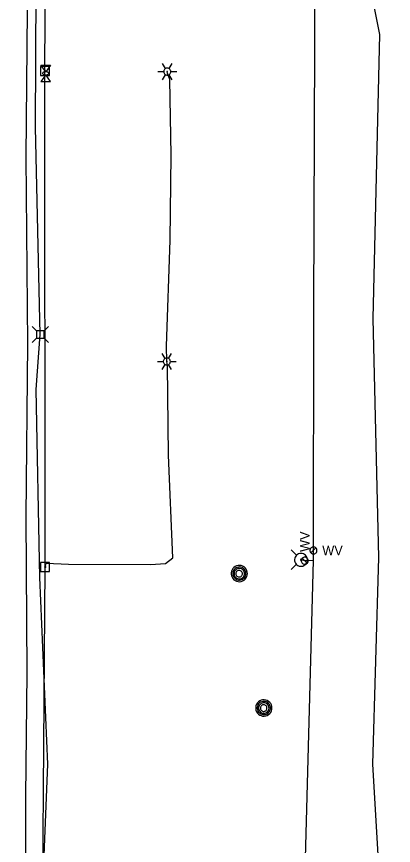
# Model space of a CAD drawing. Extents: x 596028 to 606371, y 330010 to 403088.
# Drawn here: x 602044.5 to 602197.1, y 370728 to 371063.9 of the extents above; entities that cross this region are included whole.
import ezdxf

# ---------------------------------------------------------------- set-up
doc = ezdxf.new("R2010")
doc.units = 0
for name, color, linetype in [('E_LTG', 7, 'Continuous'), ('E_UTL_AG_Bold', 7, 'Continuous'), ('E_UTL_E_Bold', 7, 'Continuous'), ('E_UTL_E_UG', 7, 'Continuous'), ('E_UTL_EPowerPole', 7, 'Continuous'), ('E_UTL_G_UG', 7, 'Continuous'), ('E_UTL_MH', 7, 'Continuous'), ('E_UTL_Overhead', 7, 'Continuous'), ('E_UTL_T_UG', 7, 'Continuous'), ('E_UTL_W', 7, 'Continuous'), ('E_UTL_W_UG', 7, 'Continuous'), ('E_UTL_WHydrant', 7, 'Continuous')]:
    doc.layers.add(name, color=color, linetype=linetype)

msp = doc.modelspace()

# ---------------------------------------------------------------- linework, layer by layer
at = {"layer": 'E_LTG'}
for points in [[(602104.83, 371042.79), (602103.63, 371044.85)], [(602106.25, 371042.79), (602107.45, 371044.85)], [(602101.73, 371041.55), (602104.11, 371041.55)], [(602106.97, 371041.55), (602106.94, 371041.82), (602106.87, 371042.08), (602106.74, 371042.32), (602106.57, 371042.54), (602106.37, 371042.71), (602106.13, 371042.85), (602105.88, 371042.94), (602105.61, 371042.98), (602105.34, 371042.96), (602105.07, 371042.9), (602104.83, 371042.79), (602104.6, 371042.63), (602104.42, 371042.43), (602104.27, 371042.2), (602104.17, 371041.95), (602104.12, 371041.69), (602104.12, 371041.41), (602104.17, 371041.15), (602104.27, 371040.9), (602104.42, 371040.67), (602104.6, 371040.47), (602104.83, 371040.31), (602105.07, 371040.2), (602105.34, 371040.14), (602105.61, 371040.12), (602105.88, 371040.16), (602106.13, 371040.25), (602106.37, 371040.39), (602106.57, 371040.56), (602106.74, 371040.78), (602106.87, 371041.02), (602106.94, 371041.28), (602106.97, 371041.55)], [(602106.97, 371041.55), (602106.94, 371041.82), (602106.87, 371042.08), (602106.74, 371042.32), (602106.57, 371042.54), (602106.37, 371042.71), (602106.13, 371042.85), (602105.88, 371042.94), (602105.61, 371042.98), (602105.34, 371042.96), (602105.07, 371042.9), (602104.83, 371042.79), (602104.6, 371042.63), (602104.42, 371042.43), (602104.27, 371042.2), (602104.17, 371041.95), (602104.12, 371041.69), (602104.12, 371041.41), (602104.17, 371041.15), (602104.27, 371040.9), (602104.42, 371040.67), (602104.6, 371040.47), (602104.83, 371040.31), (602105.07, 371040.2), (602105.34, 371040.14), (602105.61, 371040.12), (602105.88, 371040.16), (602106.13, 371040.25), (602106.37, 371040.39), (602106.57, 371040.56), (602106.74, 371040.78), (602106.87, 371041.02), (602106.94, 371041.28), (602106.97, 371041.55)], [(602106.97, 371041.55), (602106.94, 371041.82), (602106.87, 371042.08), (602106.74, 371042.32), (602106.57, 371042.54), (602106.37, 371042.71), (602106.13, 371042.85), (602105.88, 371042.94), (602105.61, 371042.98), (602105.34, 371042.96), (602105.07, 371042.9), (602104.83, 371042.79), (602104.6, 371042.63), (602104.42, 371042.43), (602104.27, 371042.2), (602104.17, 371041.95), (602104.12, 371041.69), (602104.12, 371041.41), (602104.17, 371041.15), (602104.27, 371040.9), (602104.42, 371040.67), (602104.6, 371040.47), (602104.83, 371040.31), (602105.07, 371040.2), (602105.34, 371040.14), (602105.61, 371040.12), (602105.88, 371040.16), (602106.13, 371040.25), (602106.37, 371040.39), (602106.57, 371040.56), (602106.74, 371040.78), (602106.87, 371041.02), (602106.94, 371041.28), (602106.97, 371041.55)], [(602105.66, 371041.55), (602105.66, 371041.57), (602105.65, 371041.59), (602105.64, 371041.61), (602105.63, 371041.63), (602105.61, 371041.65), (602105.59, 371041.66), (602105.57, 371041.67), (602105.55, 371041.67), (602105.52, 371041.67), (602105.5, 371041.66), (602105.48, 371041.65), (602105.46, 371041.64), (602105.45, 371041.62), (602105.43, 371041.6), (602105.43, 371041.58), (602105.42, 371041.56), (602105.42, 371041.54), (602105.43, 371041.52), (602105.43, 371041.5), (602105.45, 371041.48), (602105.46, 371041.46), (602105.48, 371041.45), (602105.5, 371041.44), (602105.52, 371041.43), (602105.55, 371041.43), (602105.57, 371041.43), (602105.59, 371041.44), (602105.61, 371041.45), (602105.63, 371041.47), (602105.64, 371041.49), (602105.65, 371041.51), (602105.66, 371041.53), (602105.66, 371041.55)], [(602106.97, 371041.55), (602109.35, 371041.55)], [(602103.63, 371038.25), (602104.83, 371040.31)], [(602107.45, 371038.25), (602106.25, 371040.31)], [(602104.64, 370925.34), (602103.45, 370927.4)], [(602106.07, 370925.34), (602107.26, 370927.4)], [(602101.55, 370924.1), (602103.93, 370924.1)], [(602106.78, 370924.1), (602106.76, 370924.37), (602106.68, 370924.63), (602106.56, 370924.87), (602106.39, 370925.09), (602106.18, 370925.27), (602105.95, 370925.4), (602105.69, 370925.49), (602105.42, 370925.53), (602105.15, 370925.52), (602104.89, 370925.45), (602104.64, 370925.34), (602104.42, 370925.18), (602104.23, 370924.99), (602104.09, 370924.76), (602103.98, 370924.5), (602103.93, 370924.24), (602103.93, 370923.97), (602103.98, 370923.7), (602104.09, 370923.45), (602104.23, 370923.22), (602104.42, 370923.02), (602104.64, 370922.86), (602104.89, 370922.75), (602105.15, 370922.69), (602105.42, 370922.67), (602105.69, 370922.71), (602105.95, 370922.8), (602106.18, 370922.94), (602106.39, 370923.12), (602106.56, 370923.33), (602106.68, 370923.57), (602106.76, 370923.83), (602106.78, 370924.1)], [(602106.78, 370924.1), (602106.76, 370924.37), (602106.68, 370924.63), (602106.56, 370924.87), (602106.39, 370925.09), (602106.18, 370925.27), (602105.95, 370925.4), (602105.69, 370925.49), (602105.42, 370925.53), (602105.15, 370925.52), (602104.89, 370925.45), (602104.64, 370925.34), (602104.42, 370925.18), (602104.23, 370924.99), (602104.09, 370924.76), (602103.98, 370924.5), (602103.93, 370924.24), (602103.93, 370923.97), (602103.98, 370923.7), (602104.09, 370923.45), (602104.23, 370923.22), (602104.42, 370923.02), (602104.64, 370922.86), (602104.89, 370922.75), (602105.15, 370922.69), (602105.42, 370922.67), (602105.69, 370922.71), (602105.95, 370922.8), (602106.18, 370922.94), (602106.39, 370923.12), (602106.56, 370923.33), (602106.68, 370923.57), (602106.76, 370923.83), (602106.78, 370924.1)], [(602106.78, 370924.1), (602106.76, 370924.37), (602106.68, 370924.63), (602106.56, 370924.87), (602106.39, 370925.09), (602106.18, 370925.27), (602105.95, 370925.4), (602105.69, 370925.49), (602105.42, 370925.53), (602105.15, 370925.52), (602104.89, 370925.45), (602104.64, 370925.34), (602104.42, 370925.18), (602104.23, 370924.99), (602104.09, 370924.76), (602103.98, 370924.5), (602103.93, 370924.24), (602103.93, 370923.97), (602103.98, 370923.7), (602104.09, 370923.45), (602104.23, 370923.22), (602104.42, 370923.02), (602104.64, 370922.86), (602104.89, 370922.75), (602105.15, 370922.69), (602105.42, 370922.67), (602105.69, 370922.71), (602105.95, 370922.8), (602106.18, 370922.94), (602106.39, 370923.12), (602106.56, 370923.33), (602106.68, 370923.57), (602106.76, 370923.83), (602106.78, 370924.1)], [(602105.47, 370924.1), (602105.47, 370924.12), (602105.47, 370924.15), (602105.46, 370924.17), (602105.44, 370924.18), (602105.42, 370924.2), (602105.41, 370924.21), (602105.38, 370924.22), (602105.36, 370924.22), (602105.34, 370924.22), (602105.32, 370924.21), (602105.3, 370924.21), (602105.28, 370924.19), (602105.26, 370924.18), (602105.25, 370924.16), (602105.24, 370924.14), (602105.24, 370924.11), (602105.24, 370924.09), (602105.24, 370924.07), (602105.25, 370924.05), (602105.26, 370924.03), (602105.28, 370924.01), (602105.3, 370924), (602105.32, 370923.99), (602105.34, 370923.98), (602105.36, 370923.98), (602105.38, 370923.99), (602105.41, 370923.99), (602105.42, 370924.01), (602105.44, 370924.02), (602105.46, 370924.04), (602105.47, 370924.06), (602105.47, 370924.08), (602105.47, 370924.1)], [(602106.78, 370924.1), (602109.17, 370924.1)], [(602103.45, 370920.8), (602104.64, 370922.86)], [(602107.26, 370920.8), (602106.07, 370922.86)]]:
    msp.add_lwpolyline(points, dxfattribs=at)
at = {"layer": 'E_UTL_AG_Bold'}
for points in [[(602052.51, 370936.59), (602050.76, 370938.34)], [(602055.61, 370936.59), (602057.36, 370938.34)], [(602055.61, 370936.59), (602052.51, 370936.59)], [(602052.51, 370936.59), (602052.51, 370933.49)], [(602055.61, 370933.49), (602055.61, 370936.59)], [(602052.51, 370933.49), (602050.76, 370931.74)], [(602052.51, 370933.49), (602055.61, 370933.49)], [(602055.61, 370933.49), (602057.36, 370931.74)]]:
    msp.add_lwpolyline(points, dxfattribs=at)
at = {"layer": 'E_UTL_E_Bold'}
for points in [[(602054.38, 371044.16), (602058.19, 371044.16)], [(602056.28, 371041.5), (602054.38, 371044.16)], [(602057.55, 371040.86), (602057.53, 371040.98), (602057.46, 371041.1), (602057.35, 371041.2), (602057.2, 371041.3), (602057.02, 371041.38), (602056.81, 371041.44), (602056.58, 371041.48), (602056.34, 371041.49), (602056.1, 371041.49), (602055.87, 371041.46), (602055.65, 371041.41), (602055.45, 371041.34), (602055.28, 371041.25), (602055.15, 371041.15), (602055.06, 371041.04), (602055.02, 371040.92), (602055.02, 371040.8), (602055.06, 371040.68), (602055.15, 371040.57), (602055.28, 371040.47), (602055.45, 371040.38), (602055.65, 371040.31), (602055.87, 371040.26), (602056.1, 371040.23), (602056.34, 371040.23), (602056.58, 371040.24), (602056.81, 371040.28), (602057.02, 371040.34), (602057.2, 371040.42), (602057.35, 371040.52), (602057.46, 371040.62), (602057.53, 371040.74), (602057.55, 371040.86)], [(602058.19, 371044.16), (602056.28, 371041.5)], [(602056.28, 371040.22), (602054.38, 371037.56)], [(602058.19, 371037.56), (602056.28, 371040.22)], [(602054.38, 371037.56), (602058.19, 371037.56)]]:
    msp.add_lwpolyline(points, dxfattribs=at)
at = {"layer": 'E_UTL_E_UG'}
for points in [[(602185.65, 370367.59), (602194.1, 370451.75), (602190.38, 370615.62), (602192.58, 370696.59), (602188.82, 370761), (602191.18, 370844.61), (602188.97, 370941.54), (602191.64, 371056.58), (602187.62, 371077.17), (602186.37, 371110.53), (602183.81, 371145.78), (602190.12, 371169.84), (602194.22, 371206.55), (602192.63, 371229.3), (602187.79, 371262.92), (602189.77, 371334.48), (602192.75, 371413.19), (602189.91, 371434.55), (602185.4, 371490.73)], [(602056.08, 370840.85), (602056.54, 370842.43), (602065.5, 370841.92), (602098.68, 370841.9), (602104.76, 370842.29), (602107.78, 370844.6), (602106.04, 370886.17), (602105.6, 370922.54), (602105.36, 370924.1), (602105.21, 370930.3), (602106.73, 370973.25), (602107.05, 371007.75), (602106.51, 371038.4), (602105.58, 371040.96), (602105.54, 371041.55)]]:
    msp.add_lwpolyline(points, dxfattribs=at)
at = {"layer": 'E_UTL_EPowerPole'}
for points in [[(602055.96, 371043.68), (602055.96, 371046.59)], [(602057.81, 371043.68), (602054.12, 371043.68)], [(602054.12, 371043.68), (602054.12, 371039.99)], [(602056.23, 371041.84), (602056.23, 371041.88), (602056.22, 371041.92), (602056.2, 371041.96), (602056.17, 371042), (602056.13, 371042.03), (602056.1, 371042.05), (602056.05, 371042.07), (602056.01, 371042.07), (602055.96, 371042.07), (602055.92, 371042.06), (602055.88, 371042.04), (602055.84, 371042.02), (602055.81, 371041.98), (602055.78, 371041.95), (602055.77, 371041.9), (602055.76, 371041.86), (602055.76, 371041.81), (602055.77, 371041.77), (602055.78, 371041.73), (602055.81, 371041.69), (602055.84, 371041.66), (602055.88, 371041.63), (602055.92, 371041.61), (602055.96, 371041.6), (602056.01, 371041.6), (602056.05, 371041.6), (602056.1, 371041.62), (602056.13, 371041.64), (602056.17, 371041.67), (602056.2, 371041.71), (602056.22, 371041.75), (602056.23, 371041.79), (602056.23, 371041.84)], [(602057.81, 371039.99), (602057.81, 371043.68)], [(602054.12, 371039.99), (602057.81, 371039.99)], [(602056.05, 370842.69), (602056.05, 370845.6)], [(602057.89, 370842.69), (602054.2, 370842.69)], [(602054.2, 370842.69), (602054.2, 370839)], [(602056.32, 370840.85), (602056.31, 370840.89), (602056.3, 370840.94), (602056.28, 370840.98), (602056.25, 370841.01), (602056.22, 370841.04), (602056.18, 370841.07), (602056.14, 370841.08), (602056.09, 370841.09), (602056.05, 370841.09), (602056, 370841.07), (602055.96, 370841.06), (602055.92, 370841.03), (602055.89, 370841), (602055.87, 370840.96), (602055.85, 370840.92), (602055.84, 370840.87), (602055.84, 370840.83), (602055.85, 370840.78), (602055.87, 370840.74), (602055.89, 370840.7), (602055.92, 370840.67), (602055.96, 370840.64), (602056, 370840.62), (602056.05, 370840.61), (602056.09, 370840.61), (602056.14, 370840.62), (602056.18, 370840.63), (602056.22, 370840.65), (602056.25, 370840.68), (602056.28, 370840.72), (602056.3, 370840.76), (602056.31, 370840.8), (602056.32, 370840.85)], [(602057.89, 370839), (602057.89, 370842.69)], [(602054.2, 370839), (602057.89, 370839)]]:
    msp.add_lwpolyline(points, dxfattribs=at)
at = {"layer": 'E_UTL_G_UG'}
msp.add_lwpolyline([(602055.32, 370345.46), (602058.64, 370431.29), (602058.71, 370473.97), (602057.58, 370526.28), (602054.72, 370574.83), (602050.46, 370613.42), (602048.21, 370657.47), (602048.18, 370747.79), (602048.76, 370798), (602048.38, 370861.25), (602049.1, 370931.28), (602048.42, 371006.93), (602048.87, 371066.51)], dxfattribs=at)
at = {"layer": 'E_UTL_MH'}
for points in [[(602138.01, 370838.16), (602137.95, 370838.79), (602137.78, 370839.39), (602137.49, 370839.95), (602137.1, 370840.44), (602136.63, 370840.85), (602136.08, 370841.17), (602135.49, 370841.37), (602134.87, 370841.46), (602134.24, 370841.43), (602133.63, 370841.28), (602133.06, 370841.02), (602132.55, 370840.66), (602132.12, 370840.2), (602131.78, 370839.68), (602131.55, 370839.09), (602131.43, 370838.48), (602131.43, 370837.85), (602131.55, 370837.23), (602131.78, 370836.65), (602132.12, 370836.12), (602132.55, 370835.67), (602133.06, 370835.31), (602133.63, 370835.05), (602134.24, 370834.9), (602134.87, 370834.87), (602135.49, 370834.96), (602136.08, 370835.16), (602136.63, 370835.48), (602137.1, 370835.89), (602137.49, 370836.38), (602137.78, 370836.94), (602137.95, 370837.54), (602138.01, 370838.16)], [(602137.4, 370838.16), (602137.35, 370838.67), (602137.2, 370839.15), (602136.97, 370839.61), (602136.66, 370840.01), (602136.27, 370840.34), (602135.83, 370840.59), (602135.35, 370840.76), (602134.85, 370840.83), (602134.34, 370840.81), (602133.84, 370840.69), (602133.38, 370840.48), (602132.97, 370840.18), (602132.62, 370839.81), (602132.34, 370839.39), (602132.15, 370838.91), (602132.05, 370838.41), (602132.05, 370837.91), (602132.15, 370837.41), (602132.34, 370836.93), (602132.62, 370836.51), (602132.97, 370836.14), (602133.38, 370835.84), (602133.84, 370835.63), (602134.34, 370835.51), (602134.85, 370835.49), (602135.35, 370835.56), (602135.83, 370835.73), (602136.27, 370835.98), (602136.66, 370836.31), (602136.97, 370836.71), (602137.2, 370837.17), (602137.35, 370837.65), (602137.4, 370838.16)], [(602136.83, 370838.13), (602136.79, 370838.53), (602136.68, 370838.92), (602136.49, 370839.28), (602136.24, 370839.6), (602135.94, 370839.87), (602135.59, 370840.07), (602135.21, 370840.2), (602134.81, 370840.26), (602134.4, 370840.24), (602134.01, 370840.14), (602133.64, 370839.98), (602133.31, 370839.74), (602133.03, 370839.45), (602132.81, 370839.11), (602132.66, 370838.73), (602132.58, 370838.33), (602132.58, 370837.93), (602132.66, 370837.53), (602132.81, 370837.16), (602133.03, 370836.82), (602133.31, 370836.52), (602133.64, 370836.29), (602134.01, 370836.12), (602134.4, 370836.02), (602134.81, 370836), (602135.21, 370836.06), (602135.59, 370836.19), (602135.94, 370836.4), (602136.24, 370836.66), (602136.49, 370836.98), (602136.68, 370837.34), (602136.79, 370837.73), (602136.83, 370838.13)], [(602135.98, 370838.12), (602135.95, 370838.37), (602135.88, 370838.61), (602135.77, 370838.84), (602135.61, 370839.04), (602135.42, 370839.2), (602135.2, 370839.33), (602134.96, 370839.41), (602134.71, 370839.45), (602134.46, 370839.43), (602134.21, 370839.37), (602133.98, 370839.27), (602133.77, 370839.12), (602133.6, 370838.94), (602133.46, 370838.73), (602133.37, 370838.49), (602133.32, 370838.24), (602133.32, 370837.99), (602133.37, 370837.74), (602133.46, 370837.51), (602133.6, 370837.29), (602133.77, 370837.11), (602133.98, 370836.96), (602134.21, 370836.86), (602134.46, 370836.8), (602134.71, 370836.79), (602134.96, 370836.82), (602135.2, 370836.9), (602135.42, 370837.03), (602135.61, 370837.2), (602135.77, 370837.4), (602135.88, 370837.62), (602135.95, 370837.86), (602135.98, 370838.12)], [(602147.94, 370783.7), (602147.88, 370784.33), (602147.7, 370784.93), (602147.42, 370785.49), (602147.03, 370785.98), (602146.55, 370786.39), (602146.01, 370786.71), (602145.42, 370786.91), (602144.8, 370787), (602144.17, 370786.97), (602143.56, 370786.82), (602142.99, 370786.56), (602142.48, 370786.2), (602142.05, 370785.74), (602141.71, 370785.22), (602141.47, 370784.63), (602141.36, 370784.02), (602141.36, 370783.39), (602141.47, 370782.77), (602141.71, 370782.19), (602142.05, 370781.66), (602142.48, 370781.21), (602142.99, 370780.85), (602143.56, 370780.59), (602144.17, 370780.44), (602144.8, 370780.41), (602145.42, 370780.5), (602146.01, 370780.7), (602146.55, 370781.02), (602147.03, 370781.43), (602147.42, 370781.92), (602147.7, 370782.48), (602147.88, 370783.08), (602147.94, 370783.7)], [(602147.32, 370783.7), (602147.28, 370784.21), (602147.13, 370784.69), (602146.9, 370785.15), (602146.59, 370785.55), (602146.2, 370785.88), (602145.76, 370786.13), (602145.28, 370786.3), (602144.78, 370786.37), (602144.27, 370786.35), (602143.77, 370786.23), (602143.31, 370786.02), (602142.9, 370785.72), (602142.54, 370785.35), (602142.27, 370784.93), (602142.08, 370784.45), (602141.98, 370783.95), (602141.98, 370783.44), (602142.08, 370782.95), (602142.27, 370782.47), (602142.54, 370782.04), (602142.9, 370781.68), (602143.31, 370781.38), (602143.77, 370781.17), (602144.27, 370781.05), (602144.78, 370781.03), (602145.28, 370781.1), (602145.76, 370781.26), (602146.2, 370781.52), (602146.59, 370781.85), (602146.9, 370782.25), (602147.13, 370782.7), (602147.28, 370783.19), (602147.32, 370783.7)], [(602146.76, 370783.67), (602146.72, 370784.07), (602146.61, 370784.46), (602146.42, 370784.82), (602146.17, 370785.14), (602145.87, 370785.4), (602145.52, 370785.61), (602145.13, 370785.74), (602144.73, 370785.8), (602144.33, 370785.78), (602143.94, 370785.68), (602143.57, 370785.51), (602143.24, 370785.28), (602142.96, 370784.99), (602142.74, 370784.65), (602142.59, 370784.27), (602142.51, 370783.87), (602142.51, 370783.47), (602142.59, 370783.07), (602142.74, 370782.7), (602142.96, 370782.35), (602143.24, 370782.06), (602143.57, 370781.83), (602143.94, 370781.66), (602144.33, 370781.56), (602144.73, 370781.54), (602145.13, 370781.6), (602145.52, 370781.73), (602145.87, 370781.94), (602146.17, 370782.2), (602146.42, 370782.52), (602146.61, 370782.88), (602146.72, 370783.27), (602146.76, 370783.67)], [(602145.91, 370783.66), (602145.88, 370783.91), (602145.81, 370784.15), (602145.7, 370784.38), (602145.54, 370784.57), (602145.35, 370784.74), (602145.13, 370784.87), (602144.89, 370784.95), (602144.64, 370784.99), (602144.38, 370784.97), (602144.14, 370784.91), (602143.91, 370784.81), (602143.7, 370784.66), (602143.53, 370784.48), (602143.39, 370784.27), (602143.3, 370784.03), (602143.25, 370783.78), (602143.25, 370783.53), (602143.3, 370783.28), (602143.39, 370783.04), (602143.53, 370782.83), (602143.7, 370782.65), (602143.91, 370782.5), (602144.14, 370782.4), (602144.38, 370782.34), (602144.64, 370782.32), (602144.89, 370782.36), (602145.13, 370782.44), (602145.35, 370782.57), (602145.54, 370782.74), (602145.7, 370782.94), (602145.81, 370783.16), (602145.88, 370783.4), (602145.91, 370783.66)]]:
    msp.add_lwpolyline(points, dxfattribs=at)
at = {"layer": 'E_UTL_Overhead'}
msp.add_lwpolyline([(602052.51, 370286.68), (602048.38, 370407.21), (602054.57, 370641.59), (602056.08, 370840.85), (602056, 371041.84), (602057.12, 371239.25), (602057.2, 371393.62), (602058.03, 371555.69), (602064.16, 371680.24), (602066.66, 372038.53), (602066.58, 372216.08), (602066.88, 372572.55), (602066.55, 372750.09)], dxfattribs=at)
at = {"layer": 'E_UTL_T_UG'}
msp.add_lwpolyline([(602047.73, 370303.8), (602044.49, 370398.4), (602047.72, 370568.68), (602053.33, 370619.91), (602052.89, 370653.1), (602057.18, 370761), (602053.97, 370836.59), (602052.42, 370912.69), (602054.06, 370935.04), (602052.2, 371019.03), (602052.8, 371158.92), (602056.72, 371221.69), (602056.86, 371223.67)], dxfattribs=at)
at = {"layer": 'E_UTL_W'}
for points in [[(602166.18, 370847.53), (602166.15, 370847.8), (602166.07, 370848.06), (602165.95, 370848.3), (602165.78, 370848.51), (602165.58, 370848.69), (602165.34, 370848.83), (602165.09, 370848.92), (602164.82, 370848.95), (602164.55, 370848.94), (602164.28, 370848.88), (602164.04, 370848.77), (602163.82, 370848.61), (602163.63, 370848.41), (602163.48, 370848.18), (602163.38, 370847.93), (602163.33, 370847.67), (602163.33, 370847.39), (602163.38, 370847.13), (602163.48, 370846.88), (602163.63, 370846.65), (602163.82, 370846.45), (602164.04, 370846.3), (602164.28, 370846.18), (602164.55, 370846.12), (602164.82, 370846.11), (602165.09, 370846.14), (602165.34, 370846.23), (602165.58, 370846.37), (602165.78, 370846.55), (602165.95, 370846.76), (602166.07, 370847), (602166.15, 370847.26), (602166.18, 370847.53)], [(602163.74, 370846.52), (602165.76, 370848.54)], [(602161.22, 370844.8), (602160.95, 370844.77), (602160.69, 370844.7), (602160.45, 370844.57), (602160.24, 370844.4), (602160.06, 370844.2), (602159.93, 370843.96), (602159.84, 370843.71), (602159.8, 370843.44), (602159.81, 370843.17), (602159.88, 370842.91), (602159.99, 370842.66), (602160.15, 370842.44), (602160.34, 370842.25), (602160.57, 370842.11), (602160.82, 370842), (602161.09, 370841.95), (602161.36, 370841.95), (602161.63, 370842), (602161.88, 370842.11), (602162.1, 370842.25), (602162.3, 370842.44), (602162.46, 370842.66), (602162.57, 370842.91), (602162.63, 370843.17), (602162.65, 370843.44), (602162.61, 370843.71), (602162.52, 370843.96), (602162.39, 370844.2), (602162.21, 370844.4), (602161.99, 370844.57), (602161.75, 370844.7), (602161.49, 370844.77), (602161.22, 370844.8)], [(602162.23, 370842.36), (602160.22, 370844.38)]]:
    msp.add_lwpolyline(points, dxfattribs=at)
at = {"layer": 'E_UTL_W_UG'}
for points in [[(602163.55, 370366.93), (602158.56, 370399.9), (602132.8, 370424.5), (602133.38, 370443.7), (602133.38, 370513.49), (602135.22, 370572.69), (602155.61, 370597.06), (602160.41, 370606.53), (602160.69, 370692.62), (602164.81, 370843.44), (602164.91, 370945.53), (602165.38, 371088.95), (602167.63, 371208.22), (602173.06, 371327.34), (602173.87, 371335.49), (602173.73, 371336.29), (602173.64, 371418.02), (602171.3, 371485.33), (602171.73, 371493.09), (602197.14, 371490.29)], [(602164.81, 370843.44), (602161.22, 370843.37), (602159.68, 370843.74)]]:
    msp.add_lwpolyline(points, dxfattribs=at)
at = {"layer": 'E_UTL_WHydrant'}
for points in [[(602157.85, 370845.58), (602155.71, 370847.72)], [(602159.68, 370846.36), (602159.19, 370846.32), (602158.71, 370846.18), (602158.27, 370845.95), (602157.87, 370845.64), (602157.55, 370845.26), (602157.3, 370844.83), (602157.14, 370844.36), (602157.06, 370843.87), (602157.09, 370843.37), (602157.21, 370842.88), (602157.41, 370842.43), (602157.7, 370842.02), (602158.06, 370841.68), (602158.48, 370841.41), (602158.95, 370841.23), (602159.44, 370841.13), (602159.93, 370841.13), (602160.42, 370841.23), (602160.89, 370841.41), (602161.31, 370841.68), (602161.67, 370842.02), (602161.96, 370842.43), (602162.16, 370842.88), (602162.28, 370843.37), (602162.3, 370843.87), (602162.23, 370844.36), (602162.07, 370844.83), (602161.82, 370845.26), (602161.49, 370845.64), (602161.1, 370845.95), (602160.66, 370846.18), (602160.18, 370846.32), (602159.68, 370846.36)], [(602159.68, 370843.94), (602159.65, 370843.94), (602159.61, 370843.93), (602159.58, 370843.91), (602159.55, 370843.89), (602159.52, 370843.86), (602159.5, 370843.83), (602159.49, 370843.79), (602159.48, 370843.75), (602159.49, 370843.71), (602159.49, 370843.68), (602159.51, 370843.64), (602159.53, 370843.61), (602159.56, 370843.58), (602159.59, 370843.56), (602159.63, 370843.55), (602159.67, 370843.54), (602159.7, 370843.54), (602159.74, 370843.55), (602159.78, 370843.56), (602159.81, 370843.58), (602159.84, 370843.61), (602159.86, 370843.64), (602159.87, 370843.68), (602159.88, 370843.71), (602159.88, 370843.75), (602159.88, 370843.79), (602159.87, 370843.83), (602159.85, 370843.86), (602159.82, 370843.89), (602159.79, 370843.91), (602159.76, 370843.93), (602159.72, 370843.94), (602159.68, 370843.94)], [(602157.85, 370841.91), (602155.71, 370839.77)]]:
    msp.add_lwpolyline(points, dxfattribs=at)

# ---------------------------------------------------------------- texts
at = {"layer": 'E_UTL_W'}
msp.add_text('WV', height=3.85, rotation=90, dxfattribs=at).set_placement((602163.15, 370846.94))
msp.add_text('WV', height=3.85, dxfattribs=at).set_placement((602168.32, 370845.61))

doc.saveas('drawing.dxf')
